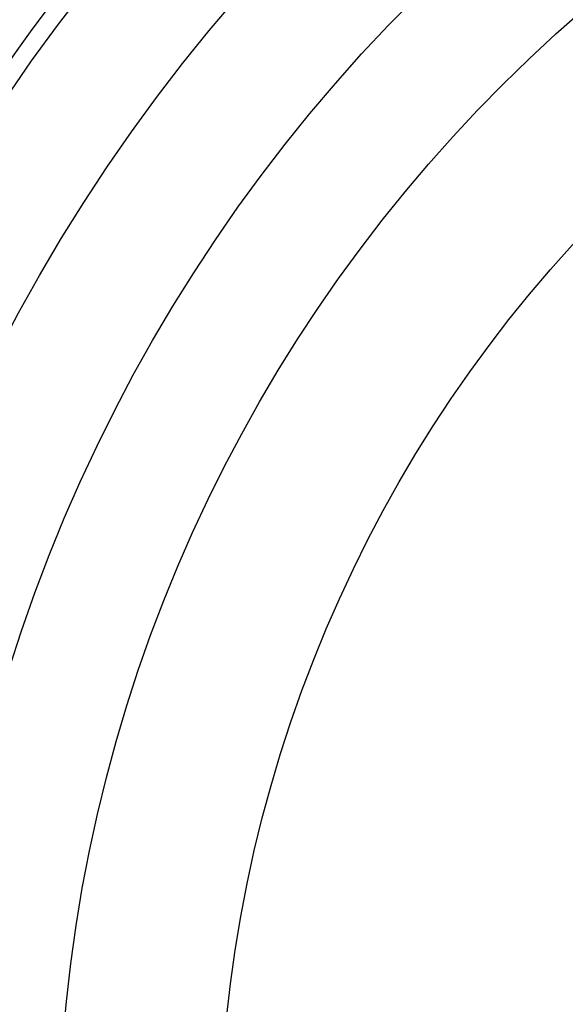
# Model space of a CAD drawing. Header units: millimetres. Extents: x -81 to 429, y -255 to 255.
# Tile 260 of 422: x -4 to 58, y 17 to 130. Entities that reach past the tile are written whole.
import ezdxf

# ---------------------------------------------------------------- set-up
doc = ezdxf.new("R2010")
doc.units = ezdxf.units.MM
doc.layers.add('Flora Ø50', color=5, linetype='Continuous', true_color=0x0000ff)

msp = doc.modelspace()

# ---------------------------------------------------------------- linework, layer by layer
at = {"layer": 'Flora Ø50'}
for centre, radius in [((174, 0, 374.19), 254.92), ((174, 0, 355.33), 240.86), ((174, 0, 345.7), 240.51), ((174, 0, 390), 237.5), ((174, 0, 170), 203.11), ((174, 0, 214.06), 188.14), ((174, 0), 174), ((174, 0, 22), 155.54)]:
    msp.add_circle(centre, radius, dxfattribs=at)
at = {"layer": 'Flora Ø50', "extrusion": (0, 0, -1)}
for centre, radius in [((-174, 0, -390), 223.07), ((-174, 0, -388.58), 219.2), ((-174, 0, -385), 217.15)]:
    msp.add_arc(centre, radius, 0, 270, dxfattribs=at)

doc.saveas('drawing.dxf')
